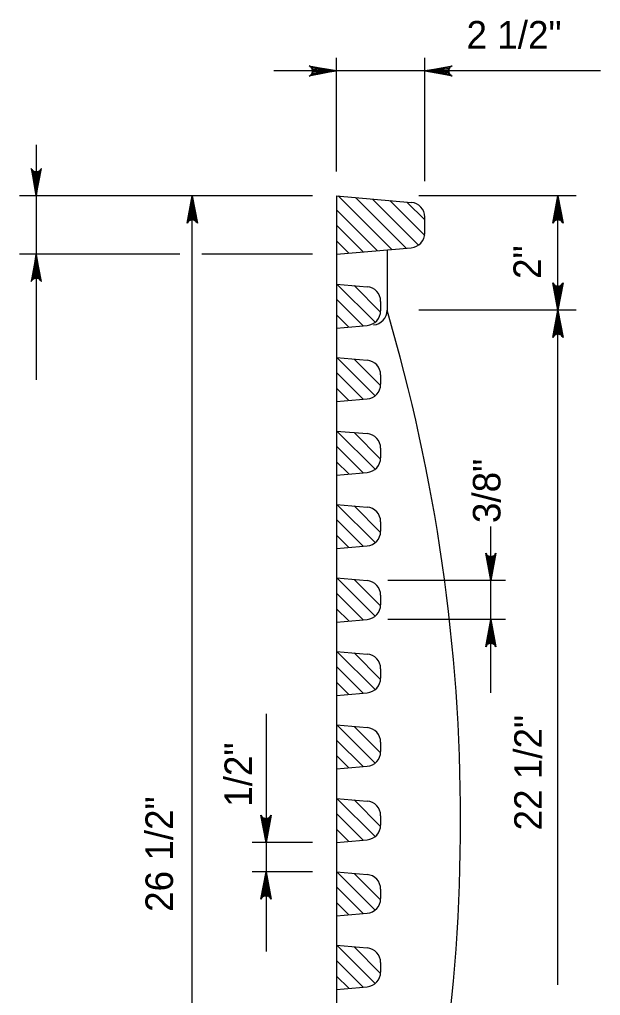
# Model space of a CAD drawing. Extents: x 2087776 to 2104538, y 970919 to 982612.
# Drawn here: x 2094621.8 to 2094829.3, y 977379.3 to 977728 of the extents above; entities that cross this region are included whole.
import ezdxf

# ---------------------------------------------------------------- set-up
doc = ezdxf.new("R2010")
doc.units = 0
doc.layers.add('1', color=7, linetype='Continuous')

msp = doc.modelspace()

# ---------------------------------------------------------------- linework, layer by layer
at = {"layer": '1'}
for p, q in [((2094735.02, 977673.62), (2094735.02, 977714.24)), ((2094766.51, 977670.23), (2094766.51, 977714.24)), ((2094829.27, 977709.58), (2094712.63, 977709.58)), ((2094627.8, 977683.2), (2094627.8, 977599.24)), ((2094726.48, 977664.96), (2094621.84, 977664.96)), ((2094683.49, 977218.77), (2094683.49, 977664.96)), ((2094735.02, 977664.96), (2094735.02, 977218.77)), ((2094735.02, 977664.96), (2094761.72, 977662.63)), ((2094754.76, 977645.83), (2094735.66, 977664.94)), ((2094759.88, 977646.28), (2094741.8, 977664.37)), ((2094764.32, 977647.41), (2094747.9, 977663.84)), ((2094766.51, 977650.79), (2094754, 977663.3)), ((2094820.54, 977664.96), (2094764.42, 977664.96)), ((2094814.08, 977383.17), (2094814.08, 977664.96)), ((2094749.64, 977645.39), (2094735.18, 977659.85)), ((2094766.51, 977656.36), (2094760.1, 977662.77)), ((2094766.51, 977651.67), (2094766.51, 977657.4)), ((2094744.52, 977644.94), (2094735.02, 977654.45)), ((2094739.4, 977644.49), (2094735.02, 977648.88)), ((2094735.02, 977644.11), (2094761.72, 977646.44)), ((2094753.07, 977645.69), (2094753.07, 977624.11)), ((2094679.08, 977644.11), (2094621.84, 977644.11)), ((2094726.48, 977644.11), (2094686.97, 977644.11)), ((2094735.02, 977633.47), (2094745.97, 977632.51)), ((2094748.82, 977619.83), (2094735.18, 977633.46)), ((2094750.76, 977623.45), (2094741.29, 977632.92)), ((2094744.52, 977618.55), (2094735.02, 977628.06)), ((2094750.76, 977627.28), (2094750.76, 977623.91)), ((2094739.4, 977618.1), (2094735.02, 977622.49)), ((2094820.54, 977624.11), (2094764.42, 977624.11)), ((2094735.02, 977617.72), (2094745.97, 977618.68)), ((2094735.02, 977607.22), (2094745.97, 977606.26)), ((2094748.82, 977593.58), (2094735.18, 977607.21)), ((2094750.76, 977597.2), (2094741.29, 977606.67)), ((2094744.52, 977592.31), (2094735.02, 977601.81)), ((2094750.76, 977601.03), (2094750.76, 977597.66)), ((2094739.4, 977591.86), (2094735.02, 977596.24)), ((2094735.02, 977591.47), (2094745.97, 977592.43)), ((2094735.02, 977580.97), (2094745.97, 977580.02)), ((2094748.82, 977567.33), (2094735.18, 977580.97)), ((2094750.76, 977570.95), (2094741.29, 977580.42)), ((2094744.52, 977566.06), (2094735.02, 977575.57)), ((2094750.76, 977574.79), (2094750.76, 977571.41)), ((2094739.4, 977565.61), (2094735.02, 977570)), ((2094735.02, 977565.23), (2094745.97, 977566.19)), ((2094735.02, 977554.73), (2094745.97, 977553.77)), ((2094748.82, 977541.09), (2094735.18, 977554.72)), ((2094750.76, 977544.71), (2094741.29, 977554.18)), ((2094744.52, 977539.81), (2094735.02, 977549.32)), ((2094750.76, 977548.54), (2094750.76, 977545.17)), ((2094790.11, 977527.52), (2094790.11, 977546.8)), ((2094739.4, 977539.36), (2094735.02, 977543.75)), ((2094735.02, 977538.98), (2094745.97, 977539.94)), ((2094735.02, 977528.48), (2094745.97, 977527.52)), ((2094748.82, 977514.84), (2094735.18, 977528.47)), ((2094750.76, 977518.46), (2094741.29, 977527.93)), ((2094795.4, 977527.52), (2094753.4, 977527.52)), ((2094790.11, 977513.69), (2094790.11, 977527.52)), ((2094744.52, 977513.56), (2094735.02, 977523.07)), ((2094750.76, 977522.29), (2094750.76, 977518.92)), ((2094739.4, 977513.12), (2094735.02, 977517.5)), ((2094735.02, 977512.73), (2094745.97, 977513.69)), ((2094795.4, 977513.69), (2094753.4, 977513.69)), ((2094790.11, 977487.42), (2094790.11, 977513.69)), ((2094735.02, 977502.23), (2094745.97, 977501.27)), ((2094748.82, 977488.59), (2094735.18, 977502.23)), ((2094750.76, 977492.21), (2094741.29, 977501.68)), ((2094744.52, 977487.32), (2094735.02, 977496.83)), ((2094750.76, 977496.05), (2094750.76, 977492.67)), ((2094739.4, 977486.87), (2094735.02, 977491.26)), ((2094735.02, 977486.49), (2094745.97, 977487.44)), ((2094709.85, 977479.97), (2094709.85, 977433.99)), ((2094735.02, 977475.99), (2094745.97, 977475.03)), ((2094748.82, 977462.35), (2094735.18, 977475.98)), ((2094750.76, 977465.97), (2094741.29, 977475.44)), ((2094744.52, 977461.07), (2094735.02, 977470.58)), ((2094750.76, 977469.8), (2094750.76, 977466.43)), ((2094739.4, 977460.62), (2094735.02, 977465.01)), ((2094735.02, 977460.24), (2094745.97, 977461.2)), ((2094735.02, 977449.74), (2094745.97, 977448.78)), ((2094748.82, 977436.1), (2094735.18, 977449.73)), ((2094750.76, 977439.72), (2094741.29, 977449.19)), ((2094744.52, 977434.82), (2094735.02, 977444.33)), ((2094750.76, 977443.55), (2094750.76, 977440.18)), ((2094739.4, 977434.38), (2094735.02, 977438.76)), ((2094726.48, 977433.99), (2094704.91, 977433.99)), ((2094709.85, 977433.99), (2094709.85, 977423.49)), ((2094735.02, 977433.99), (2094745.97, 977434.95)), ((2094726.48, 977423.49), (2094704.91, 977423.49)), ((2094709.85, 977423.49), (2094709.85, 977395.04)), ((2094735.02, 977423.49), (2094745.97, 977422.53)), ((2094748.82, 977409.85), (2094735.18, 977423.49)), ((2094750.76, 977413.47), (2094741.29, 977422.94)), ((2094744.52, 977408.58), (2094735.02, 977418.09)), ((2094750.76, 977417.31), (2094750.76, 977413.93)), ((2094739.4, 977408.13), (2094735.02, 977412.52)), ((2094735.02, 977407.75), (2094745.97, 977408.7)), ((2094735.02, 977397.25), (2094745.97, 977396.29)), ((2094748.82, 977383.61), (2094735.18, 977397.24)), ((2094750.76, 977387.23), (2094741.29, 977396.7)), ((2094744.52, 977382.33), (2094735.02, 977391.84)), ((2094750.76, 977391.06), (2094750.76, 977387.69)), ((2094739.4, 977381.88), (2094735.02, 977386.27)), ((2094735.02, 977381.5), (2094745.97, 977382.46))]:
    msp.add_line(p, q, dxfattribs=at)
for points in [[(2094735.02, 977709.58), (2094725.23, 977707.75), (2094725.61, 977708.01), (2094725.98, 977708.27), (2094726.18, 977708.6), (2094726.37, 977708.93), (2094726.43, 977709.25), (2094726.49, 977709.58), (2094726.43, 977709.91), (2094726.37, 977710.24), (2094726.18, 977710.57), (2094725.98, 977710.89), (2094725.61, 977711.16), (2094725.23, 977711.42), (2094735.02, 977709.58), (2094725.61, 977711.16), (2094725.98, 977710.89), (2094735.02, 977709.58), (2094726.18, 977710.57), (2094726.37, 977710.24), (2094735.02, 977709.58), (2094726.43, 977709.91), (2094726.49, 977709.58), (2094735.02, 977709.58), (2094726.43, 977709.25), (2094726.37, 977708.93), (2094735.02, 977709.58), (2094726.18, 977708.6), (2094725.98, 977708.27), (2094735.02, 977709.58), (2094725.61, 977708.01)], [(2094766.51, 977709.58), (2094776.3, 977711.42), (2094775.92, 977711.16), (2094775.54, 977710.89), (2094775.35, 977710.57), (2094775.15, 977710.24), (2094775.1, 977709.91), (2094775.04, 977709.58), (2094775.1, 977709.25), (2094775.15, 977708.93), (2094775.35, 977708.6), (2094775.54, 977708.27), (2094775.92, 977708.01), (2094776.3, 977707.75), (2094766.51, 977709.58), (2094775.92, 977708.01), (2094775.54, 977708.27), (2094766.51, 977709.58), (2094775.35, 977708.6), (2094775.15, 977708.93), (2094766.51, 977709.58), (2094775.1, 977709.25), (2094775.04, 977709.58), (2094766.51, 977709.58), (2094775.1, 977709.91), (2094775.15, 977710.24), (2094766.51, 977709.58), (2094775.35, 977710.57), (2094775.54, 977710.89), (2094766.51, 977709.58), (2094775.92, 977711.16)], [(2094627.8, 977664.96), (2094629.64, 977674.75), (2094629.38, 977674.37), (2094629.12, 977673.99), (2094628.79, 977673.8), (2094628.46, 977673.61), (2094628.13, 977673.55), (2094627.8, 977673.49), (2094627.48, 977673.55), (2094627.15, 977673.61), (2094626.82, 977673.8), (2094626.49, 977673.99), (2094626.23, 977674.37), (2094625.97, 977674.75), (2094627.8, 977664.96), (2094626.23, 977674.37), (2094626.49, 977673.99), (2094627.8, 977664.96), (2094626.82, 977673.8), (2094627.15, 977673.61), (2094627.8, 977664.96), (2094627.48, 977673.55), (2094627.8, 977673.49), (2094627.8, 977664.96), (2094628.13, 977673.55), (2094628.46, 977673.61), (2094627.8, 977664.96), (2094628.79, 977673.8), (2094629.12, 977673.99), (2094627.8, 977664.96), (2094629.38, 977674.37)], [(2094683.49, 977664.96), (2094685.33, 977655.18), (2094685.07, 977655.55), (2094684.81, 977655.93), (2094684.48, 977656.13), (2094684.15, 977656.32), (2094683.82, 977656.38), (2094683.49, 977656.43), (2094683.17, 977656.38), (2094682.84, 977656.32), (2094682.51, 977656.13), (2094682.18, 977655.93), (2094681.92, 977655.55), (2094681.66, 977655.18), (2094683.49, 977664.96), (2094681.92, 977655.55), (2094682.18, 977655.93), (2094683.49, 977664.96), (2094682.51, 977656.13), (2094682.84, 977656.32), (2094683.49, 977664.96), (2094683.17, 977656.38), (2094683.49, 977656.43), (2094683.49, 977664.96), (2094683.82, 977656.38), (2094684.15, 977656.32), (2094683.49, 977664.96), (2094684.48, 977656.13), (2094684.81, 977655.93), (2094683.49, 977664.96), (2094685.07, 977655.55)], [(2094814.08, 977664.96), (2094815.91, 977655.18), (2094815.65, 977655.55), (2094815.39, 977655.93), (2094815.06, 977656.13), (2094814.73, 977656.32), (2094814.4, 977656.38), (2094814.08, 977656.43), (2094813.75, 977656.38), (2094813.42, 977656.32), (2094813.09, 977656.13), (2094812.76, 977655.93), (2094812.5, 977655.55), (2094812.24, 977655.18), (2094814.08, 977664.96), (2094812.5, 977655.55), (2094812.76, 977655.93), (2094814.08, 977664.96), (2094813.09, 977656.13), (2094813.42, 977656.32), (2094814.08, 977664.96), (2094813.75, 977656.38), (2094814.08, 977656.43), (2094814.08, 977664.96), (2094814.4, 977656.38), (2094814.73, 977656.32), (2094814.08, 977664.96), (2094815.06, 977656.13), (2094815.39, 977655.93), (2094814.08, 977664.96), (2094815.65, 977655.55)], [(2094627.8, 977644.11), (2094625.97, 977634.32), (2094626.23, 977634.7), (2094626.49, 977635.07), (2094626.82, 977635.27), (2094627.15, 977635.46), (2094627.48, 977635.52), (2094627.8, 977635.58), (2094628.13, 977635.52), (2094628.46, 977635.46), (2094628.79, 977635.27), (2094629.12, 977635.07), (2094629.38, 977634.7), (2094629.64, 977634.32), (2094627.8, 977644.11), (2094629.38, 977634.7), (2094629.12, 977635.07), (2094627.8, 977644.11), (2094628.79, 977635.27), (2094628.46, 977635.46), (2094627.8, 977644.11), (2094628.13, 977635.52), (2094627.8, 977635.58), (2094627.8, 977644.11), (2094627.48, 977635.52), (2094627.15, 977635.46), (2094627.8, 977644.11), (2094626.82, 977635.27), (2094626.49, 977635.07), (2094627.8, 977644.11), (2094626.23, 977634.7)], [(2094814.08, 977624.11), (2094812.24, 977633.89), (2094812.5, 977633.52), (2094812.76, 977633.14), (2094813.09, 977632.95), (2094813.42, 977632.75), (2094813.75, 977632.69), (2094814.08, 977632.64), (2094814.4, 977632.69), (2094814.73, 977632.75), (2094815.06, 977632.95), (2094815.39, 977633.14), (2094815.65, 977633.52), (2094815.91, 977633.89), (2094814.08, 977624.11), (2094815.65, 977633.52), (2094815.39, 977633.14), (2094814.08, 977624.11), (2094815.06, 977632.95), (2094814.73, 977632.75), (2094814.08, 977624.11), (2094814.4, 977632.69), (2094814.08, 977632.64), (2094814.08, 977624.11), (2094813.75, 977632.69), (2094813.42, 977632.75), (2094814.08, 977624.11), (2094813.09, 977632.95), (2094812.76, 977633.14), (2094814.08, 977624.11), (2094812.5, 977633.52)], [(2094814.08, 977624.11), (2094815.91, 977614.32), (2094815.65, 977614.7), (2094815.39, 977615.08), (2094815.06, 977615.27), (2094814.73, 977615.47), (2094814.4, 977615.52), (2094814.08, 977615.58), (2094813.75, 977615.52), (2094813.42, 977615.47), (2094813.09, 977615.27), (2094812.76, 977615.08), (2094812.5, 977614.7), (2094812.24, 977614.32), (2094814.08, 977624.11), (2094812.5, 977614.7), (2094812.76, 977615.08), (2094814.08, 977624.11), (2094813.09, 977615.27), (2094813.42, 977615.47), (2094814.08, 977624.11), (2094813.75, 977615.52), (2094814.08, 977615.58), (2094814.08, 977624.11), (2094814.4, 977615.52), (2094814.73, 977615.47), (2094814.08, 977624.11), (2094815.06, 977615.27), (2094815.39, 977615.08), (2094814.08, 977624.11), (2094815.65, 977614.7)], [(2094790.11, 977527.52), (2094788.28, 977537.31), (2094788.54, 977536.93), (2094788.8, 977536.55), (2094789.13, 977536.36), (2094789.46, 977536.16), (2094789.78, 977536.11), (2094790.11, 977536.05), (2094790.44, 977536.11), (2094790.77, 977536.16), (2094791.1, 977536.36), (2094791.42, 977536.55), (2094791.68, 977536.93), (2094791.95, 977537.31), (2094790.11, 977527.52), (2094791.68, 977536.93), (2094791.42, 977536.55), (2094790.11, 977527.52), (2094791.1, 977536.36), (2094790.77, 977536.16), (2094790.11, 977527.52), (2094790.44, 977536.11), (2094790.11, 977536.05), (2094790.11, 977527.52), (2094789.78, 977536.11), (2094789.46, 977536.16), (2094790.11, 977527.52), (2094789.13, 977536.36), (2094788.8, 977536.55), (2094790.11, 977527.52), (2094788.54, 977536.93)], [(2094790.11, 977513.69), (2094791.95, 977503.91), (2094791.68, 977504.28), (2094791.42, 977504.66), (2094791.1, 977504.85), (2094790.77, 977505.05), (2094790.44, 977505.11), (2094790.11, 977505.16), (2094789.78, 977505.11), (2094789.46, 977505.05), (2094789.13, 977504.85), (2094788.8, 977504.66), (2094788.54, 977504.28), (2094788.28, 977503.91), (2094790.11, 977513.69), (2094788.54, 977504.28), (2094788.8, 977504.66), (2094790.11, 977513.69), (2094789.13, 977504.85), (2094789.46, 977505.05), (2094790.11, 977513.69), (2094789.78, 977505.11), (2094790.11, 977505.16), (2094790.11, 977513.69), (2094790.44, 977505.11), (2094790.77, 977505.05), (2094790.11, 977513.69), (2094791.1, 977504.85), (2094791.42, 977504.66), (2094790.11, 977513.69), (2094791.68, 977504.28)], [(2094709.85, 977433.99), (2094708.02, 977443.78), (2094708.28, 977443.4), (2094708.54, 977443.02), (2094708.87, 977442.83), (2094709.2, 977442.63), (2094709.53, 977442.58), (2094709.85, 977442.52), (2094710.18, 977442.58), (2094710.51, 977442.63), (2094710.84, 977442.83), (2094711.17, 977443.02), (2094711.43, 977443.4), (2094711.69, 977443.78), (2094709.85, 977433.99), (2094711.43, 977443.4), (2094711.17, 977443.02), (2094709.85, 977433.99), (2094710.84, 977442.83), (2094710.51, 977442.63), (2094709.85, 977433.99), (2094710.18, 977442.58), (2094709.85, 977442.52), (2094709.85, 977433.99), (2094709.53, 977442.58), (2094709.2, 977442.63), (2094709.85, 977433.99), (2094708.87, 977442.83), (2094708.54, 977443.02), (2094709.85, 977433.99), (2094708.28, 977443.4)], [(2094709.85, 977423.49), (2094711.69, 977413.71), (2094711.43, 977414.09), (2094711.17, 977414.46), (2094710.84, 977414.66), (2094710.51, 977414.85), (2094710.18, 977414.91), (2094709.85, 977414.96), (2094709.53, 977414.91), (2094709.2, 977414.85), (2094708.87, 977414.66), (2094708.54, 977414.46), (2094708.28, 977414.09), (2094708.02, 977413.71), (2094709.85, 977423.49), (2094708.28, 977414.09), (2094708.54, 977414.46), (2094709.85, 977423.49), (2094708.87, 977414.66), (2094709.2, 977414.85), (2094709.85, 977423.49), (2094709.53, 977414.91), (2094709.85, 977414.96), (2094709.85, 977423.49), (2094710.18, 977414.91), (2094710.51, 977414.85), (2094709.85, 977423.49), (2094710.84, 977414.66), (2094711.17, 977414.46), (2094709.85, 977423.49), (2094711.43, 977414.09)]]:
    msp.add_lwpolyline(points, dxfattribs=at)
for centre, radius, start, end in [((2094761.26, 977657.4), 5.25, 0, 84.9994), ((2094761.26, 977651.67), 5.25, 275.0023, 0), ((2094745.51, 977627.28), 5.25, 360, 84.9952), ((2094745.51, 977623.91), 5.25, 274.9999, 0), ((2094747.82, 977624.11), 5.25, 275.002, 0), ((2094133.81, 977441.87), 645.52, 343.60142, 16.39858), ((2094745.51, 977601.03), 5.25, 360, 84.9952), ((2094745.51, 977597.66), 5.25, 274.9999, 0), ((2094745.51, 977574.79), 5.25, 360, 84.9952), ((2094745.51, 977571.41), 5.25, 274.9999, 0), ((2094745.51, 977548.54), 5.25, 360, 84.9952), ((2094745.51, 977545.17), 5.25, 274.9999, 0), ((2094745.51, 977522.29), 5.25, 360, 84.9952), ((2094745.51, 977518.92), 5.25, 274.9999, 0), ((2094745.51, 977496.05), 5.25, 360, 84.9952), ((2094745.51, 977492.67), 5.25, 274.9999, 0), ((2094745.51, 977469.8), 5.25, 360, 84.9952), ((2094745.51, 977466.43), 5.25, 274.9999, 0), ((2094745.51, 977443.55), 5.25, 360, 84.9952), ((2094745.51, 977440.18), 5.25, 274.9999, 0), ((2094745.51, 977417.31), 5.25, 360, 84.9952), ((2094745.51, 977413.93), 5.25, 274.9999, 0), ((2094745.51, 977391.06), 5.25, 360, 84.9952), ((2094745.51, 977387.69), 5.25, 274.9999, 0)]:
    msp.add_arc(centre, radius, start, end, dxfattribs=at)

# ---------------------------------------------------------------- texts
msp.add_text('2 1/2"', height=9.843, dxfattribs=at).set_placement((2094781.44, 977717.6))
for s, p in [('2"', (2094808.03, 977635.28)), ('3/8"', (2094793.56, 977548.07)), ('22 1/2"', (2094808.33, 977438.27)), ('1/2"', (2094704.86, 977446.72)), ('26 1/2"', (2094676.63, 977409.17))]:
    msp.add_text(s, height=9.843, rotation=90, dxfattribs=at).set_placement(p)

doc.saveas('drawing.dxf')
